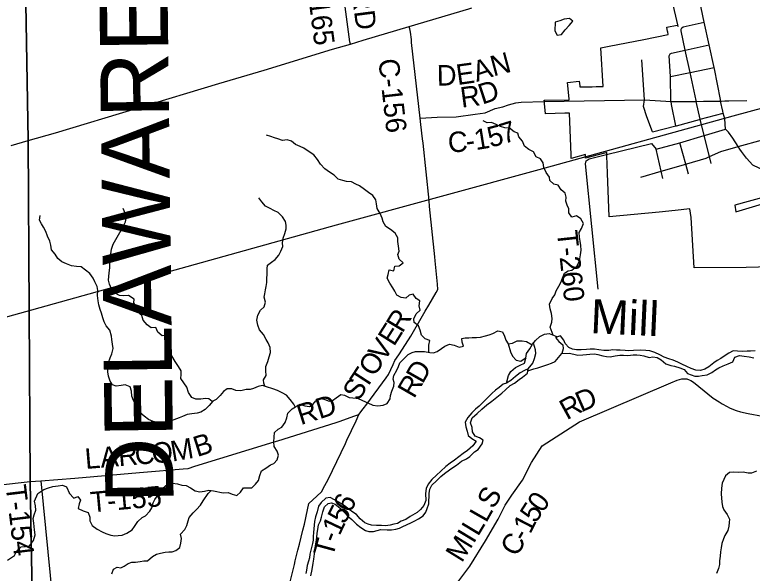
# Model space of a CAD drawing. Extents: x 114843 to 284848, y 317643 to 566895.
# Drawn here: x 136236 to 147045, y 490618 to 498798 of the extents above; entities that cross this region are included whole.
import ezdxf

# ---------------------------------------------------------------- set-up
doc = ezdxf.new("R2010")
doc.units = 0
for name, color, linetype in [('GM_X_City_Street', 7, 'Continuous'), ('GM_X_Corporation', 7, 'Continuous'), ('GM_X_County', 7, 'Continuous'), ('GM_X_County_Road', 7, 'Continuous'), ('GM_X_County_Road_Text', 7, 'Continuous'), ('GM_X_County_Text', 7, 'Continuous'), ('GM_X_Minor_Lake', 7, 'Continuous'), ('GM_X_Minor_River', 7, 'Continuous'), ('GM_X_Minor_River_Text', 7, 'Continuous'), ('GM_X_Rail_Line', 7, 'Continuous'), ('GM_X_Township', 7, 'Continuous'), ('GM_X_Township_Road', 7, 'Continuous'), ('GM_X_Township_Road_Text', 7, 'Continuous'), ('GM_X_US_Route', 7, 'Continuous')]:
    doc.layers.add(name, color=color, linetype=linetype)

msp = doc.modelspace()

# ---------------------------------------------------------------- linework, layer by layer
at = {"layer": 'GM_X_City_Street'}
for points in [[(146491, 498005), (146487, 498027), (146413, 498360), (146340, 498692), (146274, 499022)], [(146003, 498589), (146014, 498608), (146035, 498622), (146340, 498692)], [(146441, 496620), (146417, 496720), (146341, 497030), (146282, 497267), (146223, 497530), (146221, 497541), (146137, 497951), (146062, 498279), (146002, 498563), (146003, 498589)], [(145829, 498196), (145844, 498225), (145862, 498236), (146062, 498279), (146413, 498360)], [(145926, 497171), (145863, 497485), (145855, 497526), (145854, 497532), (145845, 497893), (145829, 498196)], [(145582, 497083), (145502, 497304), (145452, 497456), (145468, 497553), (145428, 498137)], [(145845, 497893), (146137, 497951), (146487, 498027)], [(146865, 496829), (146838, 496869), (146759, 496990), (146699, 497077), (146651, 497123), (146643, 497276), (146619, 497358), (146612, 497384), (146582, 497534), (146578, 497558), (146491, 498005)], [(143995, 497528), (145468, 497553), (145855, 497526), (146191, 497530)], [(146642, 497535), (146701, 497536), (146965, 497542)], [(146191, 497530), (146223, 497530), (146331, 497531), (146582, 497534), (146596, 497534), (146642, 497535)], [(145410, 496420), (145709, 496507), (146070, 496612), (146084, 496616), (146370, 496700), (146417, 496720), (146587, 496795), (146838, 496869), (147554, 497063), (148694, 497401), (148709, 497405)], [(145582, 497083), (145926, 497171), (145936, 497173), (146273, 497264), (146278, 497266), (146282, 497267), (146619, 497358)], [(145636, 496831), (145985, 496924), (146341, 497030), (146362, 497036), (146651, 497123)], [(144911, 496752), (145570, 496911), (145636, 496831)], [(146110, 496464), (146070, 496612), (145985, 496924)], [(145734, 496400), (145709, 496507), (145636, 496831)], [(147543, 496218), (147417, 496388), (147365, 496437), (147313, 496471), (147231, 496510), (147054, 496594), (146959, 496698), (146886, 496797), (146865, 496829)]]:
    msp.add_lwpolyline(points, dxfattribs=at)
at = {"layer": 'GM_X_Corporation'}
for points in [[(147500, 495111), (146955, 495095), (146193, 495091), (146148, 495828), (146129, 495953), (145917, 495931), (145682, 495909), (144948, 495838), (144925, 496476), (144915, 496730), (144913, 496781), (144882, 496772), (144602, 496697), (144599, 496749), (144393, 496692), (144391, 496744), (144368, 497357), (144299, 497356), (144157, 497351), (144016, 497347), (144001, 497496), (144000, 497508), (143999, 497521), (143998, 497528), (143996, 497541), (143996, 497546), (144361, 497554), (144361, 497555), (144360, 497566), (144336, 497808), (144510, 497825), (144516, 497755), (144518, 497742), (144579, 497743), (144641, 497744), (144700, 497744), (144759, 497745), (144859, 497747), (144828, 498313), (144950, 498337), (145456, 498437), (145815, 498508), (145806, 498550), (145805, 498553), (145792, 498618), (145944, 498648), (145958, 498627), (145955, 498651), (145926, 498778), (145888, 498946)], [(147235, 496132), (146789, 496007), (146804, 495911), (147294, 496056)]]:
    msp.add_lwpolyline(points, dxfattribs=at)
at = {"layer": 'GM_X_County'}
for points in [[(136297, 532875), (136236, 529293), (136242, 527957), (136280, 524338), (136281, 522432), (136288, 520305), (136273, 520161), (136254, 519186), (136279, 515744), (136319, 503545), (136432, 496959), (136461, 491962), (136500, 489751), (136828, 489751), (139139, 489746), (140166, 489732), (142185, 489740), (148438, 489714), (152124, 489710), (156387, 489683), (157758, 489695), (157950, 481710), (157971, 479550)], [(157971, 479550), (157950, 481710), (157758, 489695), (156387, 489683), (152124, 489710), (148438, 489714), (142185, 489740), (140166, 489732), (139139, 489746), (136828, 489751), (136500, 489751), (136461, 491962), (136432, 496959), (136319, 503545), (136279, 515744), (136254, 519186), (136273, 520161), (136288, 520305), (136281, 522432), (136280, 524338), (136242, 527957), (136236, 529293), (136297, 532875)]]:
    msp.add_lwpolyline(points, dxfattribs=at)
at = {"layer": 'GM_X_County_Road'}
msp.add_line((132011, 491481), (136463, 491959), dxfattribs=at)
for points in [[(142179, 497285), (142052, 498393), (142049, 498436), (142034, 498541), (142025, 498594), (142016, 498627)], [(142179, 497285), (142426, 497298), (142708, 497302), (142983, 497342), (143133, 497362), (143278, 497425), (143391, 497451), (143472, 497479), (143580, 497508), (143656, 497517), (143995, 497528)], [(142701, 490447), (142904, 490720), (143134, 491091), (143323, 491411), (143426, 491616), (143523, 491763), (143679, 491982), (143811, 492240), (143965, 492485), (144513, 492837), (145852, 493408), (145946, 493447), (145978, 493457), (146014, 493466), (146050, 493467), (146087, 493463), (146122, 493452), (146145, 493441), (146182, 493418), (146264, 493353), (146473, 493184), (146560, 493126), (146604, 493099), (146677, 493058), (146712, 493041), (146748, 493025), (146809, 493000), (146874, 492982), (146984, 492959), (147405, 492880)]]:
    msp.add_lwpolyline(points, dxfattribs=at)
at = {"layer": 'GM_X_Minor_Lake'}
for points in [[(144392, 498675), (144417, 498703), (144365, 498745), (144289, 498733), (144225, 498709), (144155, 498691)], [(144155, 498691), (144151, 498565), (144187, 498497), (144249, 498509), (144303, 498579), (144361, 498639), (144392, 498675)]]:
    msp.add_lwpolyline(points, dxfattribs=at)
at = {"layer": 'GM_X_Minor_River'}
msp.add_line((139115, 491830), (139072, 491786), dxfattribs=at)
for points in [[(144126, 494105), (144085, 494223), (144107, 494296), (144111, 494350), (144103, 494420), (144083, 494490), (144072, 494558), (144112, 494642), (144150, 494698), (144172, 494754), (144212, 494823), (144240, 494877), (144263, 494941), (144295, 495013), (144349, 495045), (144399, 495057), (144475, 495118), (144501, 495170), (144517, 495222), (144529, 495284), (144538, 495352), (144534, 495416), (144522, 495484), (144512, 495540), (144506, 495610), (144544, 495667), (144573, 495743), (144531, 495811), (144469, 495853), (144403, 495835), (144357, 495899), (144357, 495955), (144333, 496007), (144311, 496069), (144319, 496125), (144303, 496187), (144245, 496235), (144202, 496303), (144138, 496315), (144078, 496369), (144072, 496419), (144024, 496487), (143992, 496561), (143980, 496627), (143944, 496687), (143878, 496717), (143837, 496789), (143773, 496823), (143705, 496871), (143679, 496947), (143625, 497011), (143607, 497063), (143555, 497081), (143485, 497135), (143417, 497143), (143355, 497159), (143291, 497193), (143225, 497221), (143161, 497214), (143101, 497242)], [(142307, 493854), (142303, 493901), (142303, 493959), (142319, 494028), (142251, 494051), (142198, 494103), (142176, 494178), (142154, 494242), (142090, 494292), (142084, 494344), (142120, 494418), (142178, 494470), (142165, 494534), (142173, 494608), (142119, 494644), (142073, 494704), (142019, 494690), (141967, 494648), (141899, 494656), (141835, 494692), (141807, 494748), (141779, 494798), (141733, 494866), (141693, 494938), (141707, 494994), (141726, 495062), (141792, 495048), (141808, 495114), (141868, 495120), (141928, 495163), (141868, 495219), (141850, 495285), (141870, 495337), (141860, 495409), (141851, 495479), (141851, 495533), (141813, 495601), (141743, 495651), (141677, 495699), (141635, 495765), (141619, 495819), (141593, 495887), (141550, 495961), (141536, 496031), (141528, 496085), (141484, 496149), (141420, 496197), (141364, 496237), (141290, 496291), (141234, 496317), (141172, 496349), (141100, 496357), (141046, 496369), (140974, 496389), (140918, 496447), (140850, 496491), (140780, 496541), (140717, 496611), (140675, 496679), (140619, 496747), (140551, 496791), (140473, 496845), (140421, 496868), (140349, 496900), (140293, 496948), (140229, 496968), (140159, 496958), (140093, 496980), (140041, 496994), (139989, 497016), (139927, 497034)], [(139902, 493357), (139885, 493400), (139881, 493452), (139919, 493514), (139915, 493584), (139917, 493646), (139944, 493720), (139966, 493787), (139982, 493851), (139980, 493923), (139948, 493991), (139920, 494043), (139882, 494113), (139825, 494181), (139797, 494253), (139785, 494323), (139799, 494397), (139839, 494469), (139891, 494518), (139910, 494586), (139890, 494660), (139902, 494712), (139912, 494770), (139920, 494820), (139930, 494874), (139932, 494930), (139938, 495003), (139937, 495077), (139939, 495129), (140001, 495175), (140051, 495213), (140105, 495277), (140137, 495333), (140164, 495406), (140162, 495458), (140172, 495528), (140196, 495596), (140214, 495664), (140212, 495718), (140206, 495768), (140159, 495840), (140099, 495904), (140033, 495932), (139979, 495962), (139911, 495996), (139855, 496058), (139813, 496118)], [(139131, 493132), (139082, 493174), (139030, 493178), (138964, 493166), (138892, 493165), (138830, 493193), (138784, 493265), (138758, 493344), (138714, 493408), (138670, 493470), (138674, 493528), (138673, 493582), (138635, 493648), (138585, 493720), (138537, 493800), (138503, 493866), (138505, 493916), (138497, 493988), (138490, 494046), (138456, 494100), (138398, 494094), (138334, 494148), (138306, 494216), (138236, 494212), (138176, 494258), (138118, 494326), (138098, 494392), (138038, 494442), (138022, 494514), (137979, 494578), (137985, 494632), (137903, 494686), (137835, 494682), (137769, 494684), (137707, 494718), (137655, 494786), (137623, 494854), (137609, 494912), (137613, 494962), (137619, 495016), (137628, 495092), (137632, 495158), (137636, 495228), (137644, 495295), (137652, 495367), (137678, 495437), (137719, 495507), (137755, 495573), (137797, 495643), (137833, 495714), (137861, 495766), (137867, 495816), (137856, 495890), (137824, 495962)], [(140344, 493053), (140324, 493092), (140274, 493162), (140221, 493228), (140157, 493258), (140087, 493296), (140019, 493320), (139927, 493348), (139865, 493370), (139805, 493354), (139735, 493325), (139684, 493311), (139630, 493311), (139550, 493289), (139478, 493293), (139416, 493321), (139350, 493321), (139298, 493282), (139248, 493220), (139188, 493164), (139138, 493140), (139084, 493076), (139029, 493014), (138961, 492977), (138911, 492961), (138831, 492951), (138765, 492943), (138697, 492913), (138647, 492895), (138569, 492864), (138519, 492844), (138447, 492828), (138393, 492820), (138337, 492822), (138263, 492840), (138195, 492872), (138133, 492916), (138069, 492972), (138037, 493028), (138013, 493084), (137977, 493148), (137951, 493212), (137946, 493284), (137928, 493350), (137856, 493376), (137796, 493368), (137724, 493358), (137670, 493379), (137636, 493431), (137610, 493506), (137600, 493570), (137600, 493644), (137608, 493706), (137633, 493772), (137659, 493832), (137677, 493908), (137669, 493972), (137657, 494039), (137653, 494089), (137629, 494177), (137578, 494241), (137548, 494301), (137528, 494359), (137506, 494427), (137486, 494483), (137470, 494547), (137458, 494609), (137449, 494685), (137453, 494757), (137445, 494819), (137411, 494887), (137383, 494939), (137337, 495007), (137271, 495059), (137209, 495107), (137141, 495111), (137069, 495119), (136995, 495149), (136927, 495177), (136868, 495227), (136828, 495293), (136776, 495355), (136764, 495421), (136748, 495483), (136718, 495555), (136690, 495625), (136656, 495687), (136627, 495737), (136601, 495791), (136607, 495859)], [(138353, 491787), (138407, 491866), (138473, 491923), (138549, 491937), (138619, 491925), (138687, 491907), (138749, 491903), (138813, 491869), (138881, 491823), (138949, 491809), (139015, 491820), (139081, 491834), (139149, 491826), (139293, 491794), (139365, 491800), (139425, 491776), (139491, 491756), (139547, 491805), (139589, 491871), (139651, 491867), (139713, 491867), (139765, 491921), (139809, 491977), (139826, 492050), (139852, 492116), (139914, 492156), (139982, 492206), (140032, 492226), (140082, 492278), (140100, 492345), (140083, 492407), (140039, 492475), (140035, 492543), (140039, 492613), (140043, 492677), (140095, 492727), (140151, 492757), (140198, 492825), (140222, 492896), (140238, 492960), (140300, 493024), (140350, 493056), (140418, 493092), (140486, 493070), (140554, 493061), (140604, 493089), (140647, 493143), (140711, 493183), (140781, 493161), (140845, 493139), (140895, 493149), (140945, 493186), (141015, 493236), (141067, 493226), (141139, 493192), (141193, 493188), (141261, 493182), (141331, 493150), (141409, 493112), (141485, 493080), (141559, 493071), (141637, 493081), (141695, 493105), (141737, 493171), (141745, 493223), (141763, 493287), (141794, 493357), (141798, 493412), (141784, 493462), (141792, 493516), (141836, 493594), (141862, 493646), (141882, 493700), (141939, 493756), (142003, 493823), (142061, 493853), (142111, 493865), (142191, 493867), (142243, 493865), (142321, 493851), (142375, 493845), (142427, 493864), (142491, 493908), (142541, 493944), (142609, 493974), (142677, 493956), (142751, 493930), (142813, 493942), (142794, 494004), (142788, 494057), (142838, 494067), (142890, 494067), (142942, 494069), (143002, 494069), (143062, 494077), (143136, 494093), (143188, 494109), (143244, 494130), (143314, 494166), (143384, 494152), (143416, 494088)], [(143416, 494088), (143432, 494034), (143466, 493978), (143532, 493986), (143602, 494020), (143672, 494020), (143734, 494014), (143819, 493964)], [(143442, 493401), (143473, 493513), (143509, 493571), (143573, 493629), (143643, 493666), (143709, 493694), (143728, 493768), (143734, 493834), (143784, 493904), (143824, 493972), (143866, 494029), (143930, 494087), (144000, 494119), (144069, 494127), (144190, 494080)], [(147089, 493873), (147021, 493871), (146969, 493871), (146897, 493868), (146829, 493872), (146765, 493874), (146701, 493842), (146649, 493808), (146583, 493764), (146533, 493735), (146483, 493701), (146411, 493641), (146352, 493605), (146286, 493589), (146218, 493593), (146150, 493618), (146088, 493646), (146012, 493680), (145953, 493710), (145885, 493740), (145821, 493756), (145753, 493782), (145691, 493818), (145619, 493852), (145545, 493874), (145483, 493882), (145411, 493883), (145303, 493879), (145235, 493877), (145183, 493879), (145111, 493885), (145054, 493887), (145000, 493889), (144944, 493882), (144870, 493880), (144798, 493890), (144734, 493898), (144670, 493898), (144616, 493896), (144538, 493892), (144468, 493888), (144410, 493901), (144358, 493925), (144302, 493981), (144286, 494031), (144233, 494097), (144162, 494069), (144212, 494011), (144268, 493963), (144274, 493907), (144254, 493837)], [(143467, 493978), (143504, 493862), (143530, 493798), (143587, 493740), (143653, 493726), (143730, 493780)], [(143763, 493612), (143827, 493696), (143856, 493764), (143872, 493836), (143870, 493888), (143837, 493990)], [(143756, 493582), (143843, 493614), (143901, 493628), (143975, 493650), (144049, 493676), (144102, 493693), (144156, 493717), (144254, 493837)], [(144254, 493837), (144360, 493839), (144432, 493825), (144488, 493813), (144562, 493816), (144616, 493820), (144666, 493828), (144732, 493830), (144784, 493822), (144854, 493804), (144910, 493792), (144962, 493786), (145036, 493801), (145102, 493813), (145158, 493811), (145224, 493809), (145300, 493817), (145352, 493815), (145404, 493811), (145458, 493801), (145532, 493780), (145587, 493786), (145653, 493778), (145708, 493746), (145780, 493684), (145854, 493660), (145906, 493652), (145984, 493626), (146048, 493604), (146098, 493544), (146206, 493504), (146258, 493506), (146312, 493513), (146382, 493523), (146454, 493559), (146505, 493595), (146555, 493625), (146621, 493657), (146693, 493686), (146759, 493716), (146789, 493784), (146859, 493806), (146927, 493798), (147001, 493788), (147069, 493773)], [(142310, 491785), (142322, 491850), (142347, 491906), (142419, 491972), (142483, 492035), (142535, 492081), (142607, 492133), (142659, 492167), (142711, 492203), (142784, 492258), (142856, 492292), (142906, 492328), (142976, 492394), (143026, 492430), (143086, 492511), (143102, 492567), (143047, 492601), (142985, 492627), (142943, 492687), (142941, 492753), (142915, 492821), (142941, 492893), (143013, 492959), (143084, 493021), (143156, 493082), (143228, 493138), (143304, 493198), (143376, 493254), (143430, 493303), (143497, 493367), (143559, 493403), (143629, 493457), (143679, 493491), (143749, 493548), (143763, 493612), (143707, 493588), (143643, 493551), (143577, 493497), (143509, 493443), (143445, 493403), (143394, 493385), (143336, 493338), (143282, 493298), (143230, 493252), (143170, 493190), (143106, 493130), (143044, 493067), (142989, 493019), (142933, 492967), (142877, 492899), (142839, 492829), (142847, 492761), (142869, 492699), (142881, 492636), (142934, 492592), (142998, 492551), (142950, 492486), (142872, 492414), (142808, 492372), (142746, 492324), (142680, 492273), (142619, 492231), (142555, 492179), (142481, 492115), (142415, 492053), (142349, 491992), (142297, 491924), (142268, 491858), (142257, 491785)], [(147105, 492112), (147035, 492084), (146983, 492084), (146913, 492096), (146845, 492095), (146777, 492099), (146711, 492093), (146655, 492045), (146631, 491993), (146603, 491935), (146593, 491863), (146589, 491782)], [(136572, 491788), (136660, 491843), (136730, 491871), (136796, 491887), (136870, 491897), (136934, 491906), (136996, 491884), (137037, 491787)], [(136454, 491020), (136512, 491099), (136534, 491182), (136524, 491251), (136520, 491301), (136516, 491353), (136505, 491421), (136519, 491471), (136545, 491541), (136539, 491606), (136526, 491674), (136572, 491788)], [(137036, 491789), (137101, 491716), (137163, 491743), (137198, 491689), (137182, 491636), (137166, 491566), (137238, 491530), (137311, 491505), (137335, 491441), (137337, 491386), (137372, 491318), (137444, 491265), (137516, 491223), (137569, 491199), (137643, 491175), (137701, 491165), (137753, 491170), (137809, 491176), (137879, 491204), (137955, 491253), (137993, 491303), (138041, 491377), (138103, 491436), (138153, 491460), (138215, 491527), (138245, 491577), (138264, 491649), (138290, 491699), (138353, 491787)], [(137660, 490608), (137681, 490676), (137735, 490708), (137789, 490695), (137841, 490719), (137899, 490759), (137951, 490778), (138008, 490778), (138072, 490788), (138128, 490798), (138182, 490799), (138254, 490865), (138314, 490895), (138370, 490910), (138442, 490926), (138494, 490932), (138544, 490932), (138598, 490949), (138656, 490993), (138670, 491059), (138680, 491128), (138667, 491190), (138727, 491256), (138757, 491318), (138779, 491385), (138794, 491435), (138850, 491501), (138900, 491550), (138958, 491616), (139000, 491678), (139072, 491786)], [(142257, 491785), (142259, 491682), (142233, 491612), (142182, 491550), (142132, 491505), (142032, 491449), (141966, 491406), (141900, 491378), (141844, 491344), (141792, 491337), (141736, 491323), (141668, 491313), (141609, 491319), (141537, 491318), (141465, 491324), (141415, 491338), (141365, 491354), (141300, 491415), (141244, 491477), (141190, 491511), (141137, 491551), (141071, 491603), (141005, 491643), (140924, 491691), (140858, 491728), (140796, 491716), (140726, 491652), (140688, 491601), (140666, 491519), (140645, 491445), (140629, 491374), (140623, 491320), (140619, 491270), (140614, 491214), (140610, 491154), (140610, 491102), (140602, 491052), (140581, 490975), (140563, 490899), (140555, 490845), (140541, 490795), (140524, 490730), (140512, 490662), (140504, 490612)], [(140578, 490580), (140594, 490673), (140608, 490763), (140621, 490825), (140631, 490903), (140635, 490959), (140654, 491072), (140662, 491140), (140670, 491206), (140676, 491258), (140689, 491325), (140715, 491385), (140733, 491437), (140753, 491517), (140778, 491588), (140830, 491640), (140880, 491648), (140934, 491630), (141007, 491571), (141063, 491511), (141122, 491449), (141178, 491407), (141244, 491337), (141309, 491287), (141377, 491243), (141427, 491230), (141494, 491228), (141546, 491242), (141602, 491258), (141694, 491253), (141758, 491253), (141820, 491263), (141874, 491278), (141924, 491304), (141976, 491328), (142050, 491361), (142102, 491387), (142154, 491415), (142220, 491457), (142262, 491510), (142280, 491568), (142306, 491634), (142310, 491785)], [(146589, 491782), (146601, 491659), (146611, 491597), (146630, 491545), (146676, 491479), (146711, 491411), (146709, 491361), (146701, 491308), (146685, 491242), (146641, 491170), (146624, 491120), (146598, 491051), (146588, 490989), (146582, 490929), (146575, 490867), (146567, 490797), (146563, 490744), (146551, 490688), (146520, 490616)], [(136130, 490807), (136234, 490879), (136268, 490944), (136328, 491006), (136394, 491008), (136454, 491020)]]:
    msp.add_lwpolyline(points, dxfattribs=at)
at = {"layer": 'GM_X_Rail_Line'}
for points in [[(136399, 494453), (140952, 495722), (143976, 496545), (146764, 497316), (148694, 497838), (152376, 498903), (154826, 499582), (157766, 500399), (159849, 501000), (164489, 502310), (165642, 502633), (167084, 502995)], [(114843, 488461), (115559, 488663), (119564, 489774), (122755, 490669), (124131, 491057), (126834, 491802), (131674, 493138), (136399, 494453)]]:
    msp.add_lwpolyline(points, dxfattribs=at)
at = {"layer": 'GM_X_Township'}
for points in [[(135818, 515702), (136279, 515744), (136319, 503545), (136432, 496959), (136461, 491962), (136500, 489751), (136828, 489751), (139139, 489746), (139717, 485546), (138618, 485302), (138543, 485289), (137248, 484988), (134957, 484465)], [(159278, 493746), (156732, 493437), (156720, 493535), (154259, 493249), (151794, 492989), (151977, 491173), (152124, 489710), (148438, 489714), (142185, 489740), (140166, 489732), (139139, 489746), (136828, 489751), (136500, 489751), (136461, 491962), (136432, 496959), (136319, 503545), (136279, 515744)]]:
    msp.add_lwpolyline(points, dxfattribs=at)
at = {"layer": 'GM_X_Township_Road'}
for points in [[(141155, 498367), (141148, 498400), (140969, 499727)], [(142431, 494850), (142400, 495194), (142394, 495253), (142317, 495988), (142308, 496077), (142220, 496917), (142213, 496979), (142189, 497189), (142179, 497285)], [(144789, 494778), (144599, 496615), (144609, 496660), (144653, 496686), (144911, 496752)], [(141281, 492943), (141345, 493027), (141398, 493095), (141679, 493478), (141715, 493528), (141781, 493675), (141808, 493736), (141864, 493816), (142008, 494038), (142042, 494090), (142252, 494457), (142303, 494546), (142411, 494728), (142438, 494774), (142431, 494850)], [(136463, 491959), (136620, 491973), (137117, 492008), (138063, 492093), (138124, 492100), (138703, 492147), (138777, 492153), (138877, 492185), (140039, 492540), (140091, 492555), (140946, 492828), (141007, 492847), (141206, 492917), (141281, 492943)], [(140167, 489729), (140149, 489991), (140155, 490052), (140171, 490102), (140196, 490180), (140334, 490744), (140348, 490801), (140387, 490955), (140409, 491042), (140459, 491248), (140481, 491338), (140526, 491544), (140547, 491637), (140663, 491745), (140732, 491808), (140781, 491901), (140831, 491993), (141082, 492517), (141105, 492565), (141238, 492852), (141281, 492943)], [(136620, 491973), (136824, 489891), (136830, 489748)]]:
    msp.add_lwpolyline(points, dxfattribs=at)
at = {"layer": 'GM_X_US_Route'}
for points in [[(136433, 496956), (136832, 497070), (139225, 497789), (139894, 497989), (140894, 498292), (141155, 498367), (141345, 498425), (142016, 498627), (142890, 498887), (142935, 498901)], [(136186, 496883), (136433, 496956)]]:
    msp.add_lwpolyline(points, dxfattribs=at)

# ---------------------------------------------------------------- texts
at = {"layer": 'GM_X_County_Road_Text'}
for s, rotation, p in [('N', 14.9598, (143252, 497893)), ('C-156', 276.4779, (141564, 498140)), ('E', 7.9563, (142727, 497768)), ('A', 18.1149, (143006, 497813)), ('D', 1.2676, (142425, 497759)), ('R', 7.4901, (142786, 497436)), ('D', 18.1359, (143088, 497481)), ('7', 17.342, (143400, 496902)), ('1', 9.0935, (142993, 496815)), ('5', 14.6941, (143207, 496851)), ('C', 3.4807, (142593, 496779)), ('-', 8.1044, (142865, 496797)), ('D', 23.7779, (144537, 492971)), ('R', 28.7355, (144327, 492856)), ('S', 61.2282, (143258, 491545)), ('0', 54.4701, (143969, 491490)), ('5', 57.1004, (143871, 491338)), ('L', 60.4033, (143145, 491345)), ('1', 62.6138, (143790, 491181)), ('L', 58.8879, (143025, 491146)), ('M', 58.2343, (142788, 490760)), ('I', 58.8131, (142961, 491040)), ('C', 59.0392, (143591, 490845)), ('-', 59.9548, (143721, 491061))]:
    msp.add_text(s, height=300, rotation=rotation, dxfattribs=at).set_placement(p)
at = {"layer": 'GM_X_County_Text'}
msp.add_text('DELAWARE COUNTY', height=999.99, rotation=90.6783, dxfattribs=at).set_placement((138565, 491644))
at = {"layer": 'GM_X_Minor_River_Text'}
msp.add_text('Mill', height=500, rotation=357.3958, dxfattribs=at).set_placement((144666, 494135))
at = {"layer": 'GM_X_Township_Road_Text'}
for s, rotation, p in [('T-165', 277.4665, (140496, 499373)), ('RD', 277.3526, (141171, 499135)), ('T-260', 276.0385, (144182, 495624)), ('R', 59.003, (141918, 494123)), ('E', 57.7966, (141794, 493928)), ('V', 56.998, (141648, 493702)), ('O', 56.9634, (141504, 493481)), ('T', 56.9642, (141382, 493293)), ('D', 60.4748, (142214, 493380)), ('S', 56.9619, (141272, 493123)), ('R', 59.9913, (142089, 493164)), ('RD', 17.5875, (140427, 492786)), ('M', 9.8663, (138546, 492252)), ('B', 17.6581, (138910, 492318)), ('A', 4.799, (137500, 492163)), ('R', 4.7995, (137763, 492185)), ('C', 4.7948, (138008, 492205)), ('O', 4.819, (138254, 492226)), ('L', 4.7956, (137276, 492144)), ('T-154', 276.9073, (136101, 491897)), ('T-155', 5.1303, (137358, 491508)), ('6', 62.7688, (141155, 491487)), ('5', 63.9349, (141075, 491323)), ('1', 64.5772, (140996, 491157)), ('-', 68.6557, (140953, 491047)), ('T', 74.7545, (140897, 490839))]:
    msp.add_text(s, height=300, rotation=rotation, dxfattribs=at).set_placement(p)

doc.saveas('drawing.dxf')
